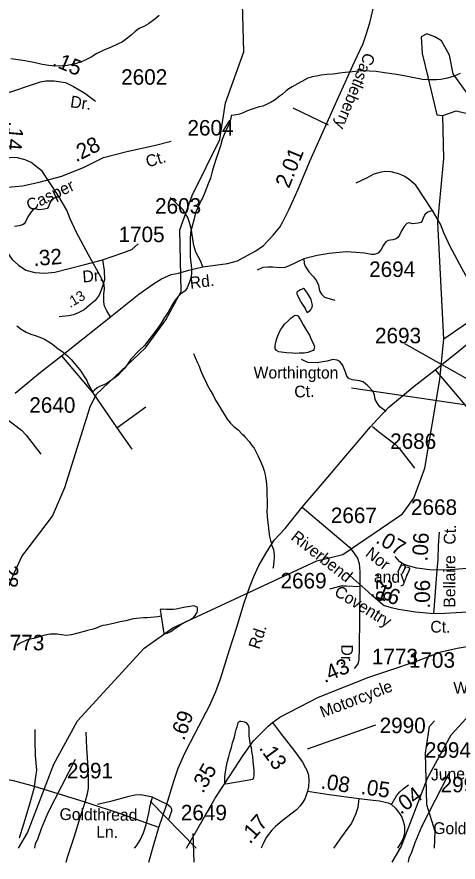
# Model space of a CAD drawing. Extents: x 2169602 to 2449496, y 721995 to 810662.
# Drawn here: x 2419932 to 2423493, y 758895 to 765717 of the extents above; entities that cross this region are included whole.
import ezdxf

# ---------------------------------------------------------------- set-up
doc = ezdxf.new("R2010")
doc.units = 0
doc.layers.add('Default', color=7, linetype='Continuous')

msp = doc.modelspace()

# ---------------------------------------------------------------- linework, layer by layer
at = {"layer": 'Default'}
for p, q in [((2422447.7, 764843.7), (2422162.6, 764980.6)), ((2423961.2, 762523), (2422632.5, 762718.9)), ((2420738.6, 762400.7), (2420972.9, 762570.1)), ((2420738.6, 762400.7), (2420860, 762228.5)), ((2423297.8, 760899.9), (2423324.4, 761252)), ((2422278.9, 759808.3), (2422828.5, 760004.2)), ((2420483.1, 759379.2), (2420073.8, 759504.8)), ((2421380.1, 759007.9), (2421007.5, 759387.7)), ((2421362.5, 758895), (2421356.4, 759126.7))]:
    msp.add_line(p, q, dxfattribs=at)
for points in [[(2420523.2, 762569.6), (2420572.2, 762670.4), (2420970.2, 763046), (2421135.2, 763272.3), (2421259.1, 763499.3), (2421248.2, 763998.2), (2421346.2, 764275), (2421569.1, 764726.4), (2421617.1, 765023.9), (2421764.1, 765434.2), (2421754.3, 765824.8), (2421711.3, 765999.6), (2421710.2, 766275.1), (2421808.2, 766643.8), (2421813.2, 767158.7), (2421876.3, 767793.8), (2421997.3, 768450.6), (2422171.2, 768745.6), (2422359.2, 769260), (2422707.2, 769603.9)], [(2419917.4, 762679.6), (2420123.6, 762848.7), (2420292.5, 762982), (2420464.2, 763117.6), (2420686.6, 763297.1), (2420915.3, 763478.6), (2421035.3, 763562.5), (2421100.7, 763601.5), (2421178.7, 763636.6), (2421236.8, 763649.7), (2421320.1, 763673.7), (2421434.4, 763700.5), (2421630.9, 763725.4), (2421712.4, 763747.1), (2421767.5, 763777.1), (2421862.1, 763827.8), (2421921.6, 763871.7), (2422001.6, 763954.7), (2422055.3, 764019), (2422079.7, 764063.9), (2422130.4, 764165.4), (2422203.1, 764327.3), (2422299.6, 764557.5), (2422527.9, 765068.7), (2422661.1, 765358.5), (2422725.9, 765501.9), (2422752.3, 765574.1), (2422780.6, 765668.7), (2422817.6, 765826.7)], [(2421080.9, 765727.2), (2421045.2, 765698.9), (2420995.4, 765660.6), (2420957.3, 765640.4), (2420919.3, 765622.2), (2420885.7, 765598.1), (2420853.7, 765569.6), (2420818, 765539.8), (2420784.2, 765515.3), (2420740.3, 765493.1), (2420692.3, 765471.1), (2420634.7, 765448.6), (2420576.9, 765420.5), (2420533, 765392.2), (2420493, 765371.9), (2420445.4, 765351.5), (2420391.3, 765335.3), (2420337.4, 765324.8), (2420303.6, 765321), (2420243.5, 765320.4), (2420191.4, 765324.1), (2420135.2, 765333.8), (2420069.6, 765347.4), (2419995.4, 765361.1), (2419943.3, 765370.6), (2419883.4, 765378.4)], [(2423508.8, 765259), (2423461.3, 765238.6), (2423407.1, 765222.5), (2423353.2, 765212), (2423319.4, 765208.2), (2423259.3, 765207.5), (2423207.2, 765211.3), (2423151, 765221), (2423085.4, 765234.6), (2423011.2, 765248.3), (2422959.1, 765257.8), (2422899.2, 765265.6), (2422831.1, 765275), (2422779.1, 765278.9), (2422737.2, 765280.7), (2422687.2, 765278.6), (2422641.5, 765274.1), (2422581.4, 765267.8), (2422535.3, 765261.4), (2422503.5, 765257.2), (2422481.5, 765255.3), (2422433.6, 765252.8), (2422387.4, 765246.8), (2422351.5, 765238.4), (2422315.2, 765232.1), (2422281.8, 765222.2), (2422257.6, 765210), (2422231.8, 765195.7), (2422195.9, 765175.6), (2422153.9, 765151.5), (2422128.4, 765135.5), (2422106.5, 765119.3), (2422072.5, 765090.8), (2422050.3, 765073), (2422016.7, 765046.5), (2421984.7, 765028.6), (2421947, 765010.4), (2421916.8, 764996.3), (2421887.3, 764989.8), (2421847.1, 764977.6), (2421815.3, 764965.4), (2421785.2, 764955.4)], [(2419741, 765072.2), (2419900.4, 765116.3), (2420026.9, 765161.1), (2420123, 765191.6), (2420164.7, 765199.6), (2420233.5, 765201.2), (2420324.8, 765186.8), (2420390.5, 765154.7), (2420480.2, 765100.3), (2420566.6, 765036.2)], [(2421661.7, 764920.9), (2421659.7, 764896.8), (2421650, 764868.7), (2421641.8, 764844.8), (2421626.5, 764816.6), (2421604.5, 764766.5), (2421588.9, 764726.2), (2421575, 764676.4), (2421559.4, 764628), (2421539.7, 764574.2), (2421522.1, 764514), (2421507.9, 764467.9), (2421494.2, 764416), (2421476.8, 764370), (2421449.1, 764300), (2421429.4, 764253.5), (2421417.7, 764231.7), (2421407.9, 764213.3), (2421392.1, 764179.6), (2421375.9, 764143.5), (2421370.4, 764123.3), (2421360.5, 764077.3), (2421350.9, 764037.3), (2421334.9, 763977.3), (2421331.2, 763919.1), (2421329.8, 763869.4), (2421330, 763817.4), (2421331.8, 763785.1), (2421334.3, 763751.5), (2421338.4, 763715.2), (2421340.4, 763681.6), (2421342.9, 763647.5), (2421339, 763621.4), (2421327.1, 763583.4), (2421305.4, 763529.1), (2421289.8, 763507.1), (2421254.1, 763478.9), (2421230.1, 763456.9), (2421210.4, 763430.7), (2421198.3, 763414.7), (2421180.5, 763384.5), (2421168.4, 763362.4), (2421154.4, 763332.5), (2421124.9, 763290.3), (2421091.3, 763236.2), (2421067.7, 763202), (2421016, 763133.6), (2420962.1, 763065.4), (2420914.5, 763019.2), (2420853.2, 762955), (2420803.4, 762882.6), (2420779.4, 762856.6), (2420751.7, 762828.4), (2420723.8, 762804.2), (2420690, 762782.1), (2420662.1, 762760), (2420634.2, 762747.6), (2420600.4, 762733.6), (2420580.5, 762721.6), (2420558.4, 762703.4), (2420544.6, 762689.3)], [(2421785.2, 764955.4), (2421757.7, 764943.3), (2421729.6, 764932.9), (2421703.6, 764927.1), (2421685.7, 764924.9), (2421665.4, 764920.7), (2421661.7, 764920.9)], [(2423377.3, 763117.1), (2423330.4, 764056.3), (2423377.3, 764573.6), (2423370.2, 764919.6)], [(2419741.9, 764331.6), (2419977.3, 764352.4), (2420111.8, 764382.8), (2420294.4, 764430.9), (2420474.5, 764504.5), (2420630.7, 764583), (2420819.7, 764631), (2421039.1, 764679.1), (2421176.8, 764712.7)], [(2420271.5, 764267.9), (2420192.4, 764386.4), (2420136, 764471.1), (2420088, 764510.6), (2420047.1, 764541.7), (2419999.1, 764564.2), (2419938.4, 764579.8), (2419891.8, 764581.2), (2419858, 764575.5), (2419797.3, 764560), (2419739.4, 764529), (2419653.3, 764488)], [(2423287.3, 764155), (2423208.3, 764273.6), (2423151.8, 764358.3), (2423103.8, 764397.8), (2423062.9, 764428.8), (2423014.9, 764451.4), (2422954.2, 764466.9), (2422907.7, 764468.3), (2422873.8, 764462.7), (2422813.1, 764447.2), (2422755.2, 764416.1), (2422669.2, 764375.2)], [(2419741.9, 764331.6), (2419774.7, 764139.4), (2419826, 763918.4), (2419851.6, 763820.7), (2419893.2, 763758.2), (2419944.5, 763711.8), (2420005.3, 763671.8), (2420076.6, 763652.5), (2420156.7, 763649.3), (2420238.3, 763655.7), (2420353.6, 763686.2), (2420481.8, 763718.2), (2420624.3, 763756.6)], [(2420271.5, 764267.9), (2420233.4, 764253.8), (2420210.8, 764236.8), (2420196.7, 764208.6), (2420186.8, 764184.6), (2420175.5, 764170.5), (2420155.7, 764164.8), (2420110.6, 764160.6), (2420083.8, 764166.3), (2420062.6, 764162), (2420041.4, 764136.6), (2420020.3, 764104.2), (2420003.3, 764067.5), (2419990.6, 764047.7), (2419977.9, 764039.2), (2419951.1, 764029.4), (2419913, 764023.7)], [(2420686.6, 763297.1), (2420657.3, 763344.9), (2420639.8, 763383), (2420633.9, 763418.1), (2420633.9, 763480.5), (2420638.8, 763519.6), (2420635.9, 763554.7), (2420614.4, 763608.3), (2420511.4, 763796.5), (2420414, 763977.1), (2420361.8, 764085.8), (2420335, 764157.8), (2420271.5, 764267.9)], [(2421434.4, 763700.5), (2421414.6, 763747.1), (2421376.5, 763817.7), (2421359.6, 763871.3), (2421349.7, 763937.6), (2421341.2, 763995.5), (2421324.3, 764056.2), (2421311.6, 764097.1), (2421270.7, 764163.4), (2421169.1, 764259.4)], [(2423287.3, 764155), (2423249.2, 764140.9), (2423226.6, 764124), (2423212.5, 764095.8), (2423202.6, 764071.8), (2423191.3, 764057.7), (2423171.6, 764052), (2423126.4, 764047.8), (2423099.6, 764053.4), (2423078.4, 764049.2), (2423057.3, 764023.8), (2423036.1, 763991.3), (2423019.2, 763954.6), (2423006.5, 763934.9), (2422993.8, 763926.4), (2422966.9, 763916.5), (2422928.8, 763910.9), (2422910.5, 763901), (2422892.1, 763874.2), (2422872.4, 763838.9), (2422847, 763810.7), (2422817.3, 763799.4), (2422793.3, 763799.4), (2422738.3, 763810.7), (2422670.6, 763816.3), (2422590.1, 763820.6), (2422451.8, 763807.9), (2422355.8, 763790.9), (2422248.6, 763764.1)], [(2423702.4, 763184.3), (2423673.1, 763232.1), (2423655.6, 763270.2), (2423649.7, 763305.3), (2423649.7, 763367.7), (2423654.6, 763406.7), (2423651.7, 763441.9), (2423630.2, 763495.5), (2423527.2, 763683.7), (2423429.8, 763864.3), (2423377.6, 763973), (2423350.8, 764045), (2423287.3, 764155)], [(2420624.3, 763756.6), (2420779.6, 763811.1), (2420861.3, 763838.3), (2420911, 763884.8)], [(2420624.3, 763756.6), (2420637.9, 763668.6), (2420639.5, 763594.9), (2420615.5, 763518), (2420596.3, 763470), (2420564.2, 763426.7), (2420519.4, 763389.9), (2420476.2, 763353.1), (2420426.5, 763329), (2420389.7, 763313), (2420348, 763303.4), (2420272.8, 763295.4)], [(2422248.6, 763764.1), (2422125.8, 763706.2), (2422096.2, 763695), (2422048.2, 763692.1), (2421997.4, 763696.4), (2421957.9, 763697.8), (2421918.3, 763693.5), (2421871.8, 763672.4)], [(2422248.6, 763764.1), (2422251.4, 763730.2), (2422259.9, 763706.2), (2422288.1, 763659.7), (2422327.6, 763618.7), (2422350.2, 763586.3), (2422367.1, 763551), (2422375.6, 763505.8), (2422391.1, 763477.6), (2422415.1, 763455), (2422498.4, 763431)], [(2422277.4, 763486.7), (2422265.1, 763504.8), (2422253, 763518.4), (2422246.6, 763524.6), (2422234.9, 763520.3), (2422220.8, 763514.3), (2422207, 763506.3), (2422197.2, 763500.1), (2422193.1, 763496.2), (2422192.9, 763490.1), (2422192.9, 763482), (2422195.4, 763476), (2422211.4, 763440.3), (2422221.6, 763422.1), (2422233.5, 763404.5), (2422243.8, 763386.4), (2422257.9, 763362.7), (2422263.6, 763350.5), (2422269.8, 763338.6), (2422273.9, 763330.6), (2422283.9, 763336.8), (2422295.8, 763344.8), (2422303.8, 763354.9), (2422307.9, 763358.8), (2422315.3, 763373.1), (2422317.8, 763386.9), (2422315.3, 763401.1), (2422311.4, 763422.7), (2422307.3, 763434.7), (2422301.4, 763446.9), (2422277.4, 763486.7)], [(2423377.3, 763117.1), (2423568.2, 763251), (2423809.4, 763360.9), (2423908.2, 763434.4)], [(2422178.1, 763000.3), (2422155.8, 763002.1), (2422107.6, 763005.7), (2422065.8, 763009.6), (2422046.1, 763013.4), (2422027.6, 763023.5), (2422021.7, 763031.3), (2422017.4, 763041.3), (2422017.6, 763065.2), (2422021.1, 763091.4), (2422031.3, 763121.5), (2422042.8, 763155.5), (2422060.8, 763189.7), (2422076.8, 763213.6), (2422092.8, 763235.5), (2422118.3, 763261.7), (2422142.5, 763286), (2422164.2, 763302.2), (2422174.2, 763306), (2422183.9, 763308.2), (2422196.4, 763306.3), (2422206.2, 763296.3), (2422220.6, 763270.5), (2422242.7, 763232.4), (2422270.8, 763184.7), (2422293, 763146.9), (2422311, 763108.9), (2422327.2, 763079.2), (2422333.6, 763053.1), (2422331.5, 763043.3), (2422329.7, 763033), (2422323.3, 763025.1), (2422315.5, 763021), (2422279.8, 763008.9), (2422249.9, 763002.5), (2422209.9, 763002.4), (2422178.1, 763000.3)], [(2419931.9, 763223.6), (2419968, 763195.8), (2420006.1, 763171.8), (2420044.3, 763156.3), (2420080.2, 763146.4), (2420118.1, 763132.6), (2420156.4, 763115), (2420190.7, 763092.8), (2420220.4, 763075.3), (2420266.8, 763037.5), (2420302.9, 763013.8), (2420340.8, 762982.1), (2420371.1, 762952), (2420399.2, 762916.5), (2420447.8, 762858.4), (2420475.7, 762814.9), (2420496, 762781), (2420506.1, 762757.1), (2420520, 762731.1), (2420532.5, 762711), (2420538.5, 762701.2), (2420544.6, 762689.3)], [(2422235.7, 761761), (2422412.3, 761966.8), (2422603.5, 762192.2), (2422785.9, 762407.8), (2422843.5, 762469.2), (2422933.2, 762566.8), (2423139.4, 762735.8), (2423308.3, 762869.2), (2423480, 763004.8), (2423702.4, 763184.3)], [(2419945.8, 759007.9), (2420017.3, 759131.3), (2420231.2, 759684.6), (2420421.3, 760035), (2420959.4, 760621), (2421191.3, 760786.9), (2422354.3, 761327.4), (2422562.2, 761378.9), (2423044.3, 761706.9), (2423135.4, 761832.9), (2423225.2, 762073.9), (2423346.4, 762789.8), (2423377.3, 763117.1)], [(2424142.8, 762470.4), (2423064.8, 763078.4)], [(2422961.7, 758895), (2423033.2, 759018.4), (2423247, 759571.8), (2423437.1, 759922.2), (2423975.2, 760508.2), (2424207.1, 760674.1), (2425370.1, 761214.5), (2425578.1, 761266.1), (2426060.1, 761594), (2426151.2, 761720.1), (2426241, 761961), (2426362.2, 762676.9), (2426393.2, 763004.3)], [(2420292.5, 762982), (2420545.3, 762683), (2420738.6, 762400.7)], [(2421358.1, 762999.7), (2421372.3, 762967.6), (2421390.5, 762925.9), (2421402.4, 762898.1), (2421414.9, 762865.8), (2421441.2, 762804.3), (2421453.5, 762778.1), (2421471.7, 762742.4), (2421491.8, 762704.6), (2421515.8, 762662.8), (2421535.9, 762622.8), (2421566.7, 762572.8), (2421586.6, 762541), (2421604.6, 762509.4), (2421628.8, 762471.3), (2421653, 762439.7), (2421683.1, 762411.6), (2421717.6, 762384.1), (2421751.4, 762350.2), (2421757.8, 762344.3), (2421775.6, 762324.2), (2421806.2, 762290.4), (2421828.1, 762258.7), (2421846.2, 762234.8), (2421862.6, 762202.7), (2421876.5, 762176.8), (2421890.7, 762147), (2421904.8, 762116.9), (2421916.9, 762085), (2421927.4, 762053.1), (2421935.2, 762021.4), (2421941.3, 761987.2), (2421945.8, 761947.2), (2421950.3, 761905.6), (2421950.3, 761857.3), (2421952.4, 761813.6), (2421952.8, 761767.3), (2421950.9, 761723.4), (2421951.6, 761685.5), (2421953.8, 761655.6), (2421960, 761613.3), (2421966.1, 761563.7), (2421972.3, 761521.8), (2421978.2, 761491.7), (2421986.6, 761465.7), (2421988.5, 761455.7), (2421992.8, 761445.7), (2422003, 761417.8), (2422006.9, 761397.8), (2422008.8, 761365.8), (2422009.2, 761347.9), (2422007.1, 761325.9), (2422003.8, 761298), (2421999.5, 761271.9), (2421997.3, 761264.1)], [(2422913.3, 762532), (2422862.5, 762570.2), (2422842.7, 762597), (2422824.4, 762628), (2422818.7, 762664.7), (2422807.5, 762694.3), (2422765.1, 762739.5), (2422728.4, 762770.6), (2422697.4, 762779), (2422638.1, 762786.1), (2422612.7, 762797.4), (2422595.8, 762815.7), (2422584.5, 762848.2), (2422559.1, 762907.5), (2422537.9, 762935.7), (2422516.7, 762947), (2422481.4, 762951.2), (2422437.7, 762938.5), (2422399.6, 762932.9), (2422355.8, 762924.4), (2422281, 762928.6), (2422230.2, 762951.2)], [(2423308.3, 762869.2), (2423561.1, 762570.2), (2423754.4, 762287.9)], [(2419505.4, 758895), (2419560.2, 759000.7), (2419592.2, 759242.8), (2419860.2, 760451), (2419834.2, 760625.4), (2419767.1, 760751.4), (2419766.1, 760915.5), (2419971.2, 761360.6), (2420220.1, 761686.9), (2420318.1, 761917.8), (2420523.2, 762569.6)], [(2419786, 762524.9), (2419834, 762484), (2419969.5, 762381), (2420007.6, 762340), (2420124.7, 762186.2)], [(2422801.8, 762412.1), (2422849.8, 762371.2), (2422985.3, 762268.1), (2423023.4, 762227.2), (2423140.5, 762073.4)], [(2420996.5, 758895), (2421036.8, 759036.3), (2421079.2, 759174.9), (2421138.7, 759355.3), (2421201.1, 759555.3), (2421233.3, 759651.9), (2421288.9, 759772.9), (2421372.3, 759934.8), (2421488.4, 760162.1), (2421537.7, 760272.3), (2421574.8, 760374.8), (2421647.4, 760607.9), (2421706.5, 760791.3), (2421766, 760986.4), (2421809.4, 761111.3), (2421844.5, 761199.1), (2421884.5, 761288.8), (2421948.4, 761398.1), (2422009.9, 761494.7), (2422097.6, 761587.9), (2422235.7, 761761)], [(2422235.7, 761761), (2422616.2, 761437.1), (2422644, 761403), (2422681, 761347.4), (2422694.7, 761304.5), (2422699.6, 761240.1), (2422699.6, 761116.2), (2422695.7, 760619.6), (2422692.7, 760528.9), (2422684, 760495.7), (2422655.7, 760457.7)], [(2423324.4, 761252), (2423331.7, 761336.8), (2423334.6, 761449.6), (2423344.6, 761557.1)], [(2423324.4, 761252), (2423264.5, 761253.3), (2423159.9, 761266.8), (2423089.5, 761284.9), (2423051.9, 761300.3), (2423023, 761318.4), (2422984.8, 761360.7)], [(2424071.2, 761235.2), (2423773, 761272.1), (2423595.1, 761266.5), (2423432.4, 761253.3), (2423324.4, 761252)], [(2423297.8, 760899.9), (2423149.3, 760913.2), (2423046.5, 760928.7), (2423011.3, 760934.8), (2422956.5, 760946.3), (2422910.8, 760959.8), (2422898, 760963.9), (2422883.1, 760973.3), (2422861.4, 760992.3), (2422807.3, 761039.7), (2422766.2, 761075.4), (2422598.4, 761227)], [(2422699.6, 761116.2), (2422589.1, 761123.3), (2422547.1, 761123.3), (2422455.3, 761098.4)], [(2421096.4, 760878.8), (2421117.3, 760739), (2421135.2, 760741.1), (2421145.2, 760743.3), (2421159.2, 760747.3), (2421175.4, 760757.4), (2421199.1, 760775.7), (2421228.9, 760793.9), (2421254.9, 760811.9), (2421298.4, 760838.2), (2421334.7, 760854.2), (2421360.3, 760872.6), (2421370.4, 760884.5), (2421380.2, 760898.8), (2421386.1, 760908.5), (2421390, 760924.5), (2421390, 760946.8), (2421388, 760952.8), (2421379.8, 760954.4), (2421368.1, 760960.7), (2421362, 760962.4), (2421346, 760960.4), (2421313.8, 760956.3), (2421293.9, 760952), (2421266.2, 760946.1), (2421242.2, 760942), (2421218.2, 760935.9), (2421194.4, 760933.4), (2421158.1, 760933.2), (2421139.9, 760933.1), (2421118.1, 760935.2), (2421104.2, 760934.9), (2421096.4, 760936.9), (2421088.4, 760934.8), (2421096.4, 760878.8)], [(2423749.8, 760927.1), (2423568.2, 760912.3), (2423386, 760900.2), (2423297.8, 760899.9)], [(2421096.4, 760878.8), (2421070.8, 760875), (2421012.7, 760868.8), (2420984.9, 760866.5), (2420954.5, 760866.2), (2420926.6, 760864), (2420898.7, 760860.1), (2420870.6, 760857.8), (2420840.7, 760851.3), (2420812.6, 760843.5), (2420766.7, 760833.4), (2420723, 760822.9), (2420686.7, 760814.6), (2420651.4, 760806.5), (2420625, 760804.4), (2420601.2, 760796.3), (2420579.1, 760786.2), (2420547.3, 760774), (2420503.6, 760763.6), (2420475.5, 760755.7), (2420413.6, 760739.1), (2420373.6, 760728.9), (2420331.8, 760724.7), (2420291.6, 760728.7), (2420257.7, 760734.3), (2420203.6, 760736), (2420157.5, 760727.9), (2420119.9, 760715.7), (2420088, 760705.6), (2420067.9, 760699.2), (2420051.7, 760697.2), (2420027.7, 760691.1), (2420009.6, 760686.9), (2419994.3, 760678.7), (2419964.3, 760664.6), (2419953.9, 760658.4), (2419931.9, 760644.3)], [(2421994.5, 760020.9), (2422054.2, 760064.4), (2422366.5, 760225.9), (2422575.4, 760310.6), (2422771.6, 760386.8), (2422942.4, 760443.2), (2423149.8, 760515.2), (2423355.5, 760593.1), (2423485.7, 760622.5), (2423629.7, 760646.5), (2423817.4, 760664.8), (2424024.8, 760676.1), (2424118.7, 760676.5)], [(2421302.1, 759007.9), (2421393.2, 759166.3), (2421533.8, 759411.6), (2421655.2, 759599.5), (2421755.3, 759751.4), (2421843, 759874.1), (2421959.7, 759991.8), (2421994.5, 760020.9)], [(2421773.9, 759551.1), (2421619.7, 759524.5), (2421615.8, 759528.3), (2421611.9, 759536.2), (2421609.7, 759560.5), (2421611.5, 759582.5), (2421617.2, 759624.3), (2421625, 759668.5), (2421632.8, 759710.3), (2421642.7, 759746.6), (2421652.3, 759778.4), (2421664.2, 759818.8), (2421672.2, 759856.5), (2421687.8, 759902.8), (2421697.4, 759944.8), (2421703.4, 759965), (2421709.1, 759986.8), (2421714.8, 760009), (2421718.9, 760021), (2421725.1, 760029), (2421731.2, 760032.9), (2421741.1, 760033.1), (2421757.3, 760031), (2421769.4, 760027.2), (2421781.1, 760021.3), (2421799.1, 760001.2), (2421805.5, 759981.6), (2421805.5, 759965.4), (2421803.4, 759941.3), (2421805.7, 759913.4), (2421809.8, 759877.4), (2421816.1, 759841.6), (2421822.3, 759821.6), (2421826.4, 759787.4), (2421833, 759747.4), (2421837.1, 759705.9), (2421843.4, 759659.8), (2421845.1, 759629.6), (2421845.5, 759605.6), (2421845.5, 759595.9), (2421841.6, 759575.8), (2421835.4, 759561.7), (2421773.9, 759551.1)], [(2421994.5, 760020.9), (2422060.6, 759936.1), (2422174.9, 759788.2), (2422238.6, 759702.6), (2422263, 759656.1), (2422271.6, 759637.7), (2422285, 759597.1), (2422289.6, 759550.1), (2422286.7, 759502.1), (2422278.7, 759466.5)], [(2423303.1, 759007.9), (2423308.2, 759143), (2423240.3, 759357.5), (2423229.3, 759774.3), (2423262.3, 759990.2), (2423303.3, 760035.2)], [(2420073.8, 759504.8), (2420085.1, 759582.4), (2420092.1, 759636.1), (2420082.2, 759754.6), (2420079.4, 759873.2), (2420080.8, 759964.9)], [(2420483.1, 759379.2), (2420502.8, 759449.8), (2420509.9, 759489.3), (2420509.9, 759551.4), (2420508.5, 759658.6), (2420497.2, 759815.3), (2420491.5, 759943.7)], [(2420073.8, 759504.8), (2419915.7, 759548.6), (2419849.4, 759561.3), (2419691.3, 759576.8), (2419483.9, 759589.5), (2419146.6, 759636.1), (2418757, 759682.6), (2418704.8, 759701), (2418654, 759726.4), (2418512.9, 759823.8)], [(2420077.3, 759007.9), (2420082.4, 759041.8), (2420103.5, 759088.4), (2420130.3, 759166), (2420185.4, 759294.5), (2420295.5, 759510.4), (2420404.1, 759726.3)], [(2423093.1, 758895), (2423098.2, 758929), (2423119.4, 758975.6), (2423146.2, 759053.2), (2423201.2, 759181.6), (2423311.3, 759397.6), (2423420, 759613.5)], [(2420073.8, 759504.8), (2420030, 759343.9), (2419984.9, 759200), (2419951, 759087.1)], [(2422278.7, 759466.5), (2422264.7, 759427), (2422255.4, 759406.1), (2422239.2, 759378.8), (2422218.9, 759349.2), (2422188.7, 759316.7), (2422074.6, 759228.7), (2422019, 759183.6), (2421991.2, 759152.3), (2421963.3, 759116.9), (2421944.8, 759093.2), (2421919.3, 759042.7), (2421907.8, 759016.3), (2421904.7, 759007.9)], [(2422278.7, 759466.5), (2422453.7, 759440.1), (2422692.2, 759409.1)], [(2422954.7, 759360.3), (2422997, 759430.8), (2423023.9, 759461.9), (2423050.7, 759487.3), (2423093, 759518.3)], [(2421028, 759418.4), (2420933.4, 759437.9), (2420887.5, 759436), (2420836.8, 759425.2), (2420686.6, 759385.2), (2420582.2, 759360.8)], [(2420882.2, 759007.9), (2420896.8, 759026.2), (2420929, 759077), (2420955.3, 759131.6), (2420974.9, 759197.9), (2420996.3, 759288.7), (2421007.5, 759353), (2421028, 759418.4)], [(2421028, 759418.4), (2421151.9, 759360.8), (2421173.4, 759340.4), (2421181.2, 759321.8), (2421179.2, 759305.2), (2421152.9, 759232.1)], [(2422692.2, 759409.1), (2422682.8, 759336.6), (2422666.5, 759279.3), (2422632.1, 759208.9), (2422543.8, 759087.8), (2422502.8, 759029.6), (2422487.7, 759007.9)], [(2422692.2, 759409.1), (2422807.8, 759395.7), (2422858.7, 759388.5), (2422904.5, 759379.2), (2422928.3, 759372.2), (2422954.7, 759360.3)], [(2420330.5, 758895), (2420340.5, 758934.6), (2420394.1, 759095.5), (2420456.2, 759298.8), (2420483.1, 759379.2)], [(2421079.2, 759174.9), (2420793.5, 759277.6), (2420483.1, 759379.2)], [(2422954.7, 759360.3), (2422988.3, 759329.2), (2423027.1, 759279.6), (2423040.5, 759257.1), (2423048.4, 759233.7), (2423059.2, 759199.7), (2423061.9, 759174.7), (2423060.1, 759139.7), (2423056.8, 759114), (2423049.3, 759088), (2423039.5, 759065.1), (2423025.1, 759041.3), (2423003, 759007.9)]]:
    msp.add_lwpolyline(points, dxfattribs=at)
msp.add_lwpolyline([(2423370.2, 764919.6), (2423477.9, 764959), (2423580.1, 764935.5), (2423619.4, 764990.4), (2423572.2, 765092.5), (2423454.4, 765257.4), (2423422.9, 765406.6), (2423360, 765524.4), (2423305, 765555.8), (2423242.2, 765579.3), (2423195, 765555.8), (2423202.9, 765422.3), (2423250, 765233.8), (2423320.8, 764927.6)], close=True, dxfattribs=at)

# ---------------------------------------------------------------- texts
for s, height, rotation, p in [('Southmont', 95, 42.55079, (2419520.7, 765518.2)), ('.15', 125, 337.46822, (2420210.7, 765326.5)), ('Castleberry', 95, 247.68346, (2422740.6, 765435.4)), ('Dr.', 95, 351.86444, (2420358.8, 764988.5)), ('.14', 125, 264.95755, (2419865.8, 764876.4)), ('.28', 125, 26.68246, (2420409.8, 764541.9)), ('2.01', 125, 67.84599, (2422128.1, 764327.4)), ('Ct.', 95, 16.85848, (2420988.9, 764500.5)), ('Casper', 95, 25.63275, (2420036.6, 764146.1)), ('.32', 125, 4.48461, (2420069, 763705.2)), ('Dr.', 95, 4.34699, (2420465, 763573)), ('Rd.', 95, 6.97595, (2421333.4, 763522.1)), ('.13', 82.02, 30.48079, (2420361.4, 763365.9)), ('Worthington', 95, 359.92492, (2421842.6, 762798.8)), ('Ct.', 95, 2.34236, (2422173.1, 762643.6)), ('Riverbend', 95, 321.90206, (2422136.6, 761503.9)), ('Ct.', 95, 87.79358, (2423471.1, 761456)), ('.07', 125, 330.11628, (2422820.6, 761477.1)), ('.06', 125, 86.93663, (2423245.8, 761319.8)), ('Nor', 95, 322.05509, (2422737.5, 761371)), ('Bellaire', 95, 89.92753, (2423470.8, 760948.7)), ('.28', 125, 268.16995, (2419821.2, 761342.1)), ('m', 95, 334.7681, (2422994.3, 761243.8)), ('andy', 95, 359.50501, (2422813.5, 761151.2)), ('.28', 125, 268.16995, (2422837, 761229.2)), ('.06', 125, 89.98032, (2423266.7, 760941.2)), ('Coventry', 95, 328.41426, (2422486, 761053.1)), ('.16', 125, 339.53836, (2422779.4, 761046.4)), ('Ct.', 95, 359.50501, (2423269, 760747.5)), ('Rd.', 95, 71.91586, (2421888.9, 760606.4)), ('Dr.', 95, 269.56314, (2422550.2, 760651.7)), ('.43', 125, 23.52343, (2422415.9, 760338.5)), ('Motorcycle', 95, 20.96004, (2422400, 760058.4)), ('Windgate ', 95, 1.79141, (2423457.5, 760253.8)), ('.69', 125, 70.36975, (2421282.4, 759870.4)), ('.13', 125, 306.02739, (2421882.6, 759814.9)), ('.35', 125, 60.18605, (2421434.5, 759443.4)), ('Juneberry', 95, 1.91807, (2423275.4, 759553.2)), ('.08', 125, 351.17365, (2422380.6, 759490)), ('.05', 125, 352.09286, (2422703.8, 759445.2)), ('.04', 125, 36.25386, (2423030.1, 759275)), ('Goldthread', 95, 359.33823, (2420276.1, 759235)), ('.17', 125, 49.05357, (2421813.8, 759035.6)), ('Ln.', 95, 359.33823, (2420572.6, 759092.5)), ('Goldthread', 95, 359.33823, (2423292, 759122.2))]:
    msp.add_text(s, height=height, rotation=rotation, dxfattribs=at).set_placement(p)
for s, p in [('2602', (2420773.9, 765169.3)), ('2604', (2421309.1, 764759.3)), ('2603', (2421047.6, 764128.8)), ('1705', (2420752.7, 763898.6)), ('2694', (2422775.3, 763617.7)), ('2693', (2422822.7, 763082.4)), ('2640', (2420032.7, 762521.5)), ('2686', (2422945, 762230)), ('2668', (2423113.3, 761697.6)), ('2667', (2422466.3, 761631.6)), ('2669', (2422060.2, 761103.9)), ('1773', (2419781.6, 760604.4)), ('1773', (2422797.4, 760491.6)), ('1703', (2423096.7, 760463.5)), ('2990', (2422860.2, 759935.7)), ('2994', (2423225.2, 759737.1)), ('2991', (2420336.6, 759571.1)), ('2991', (2423352.4, 759458.3)), ('2649', (2421255.6, 759232.2))]:
    msp.add_text(s, height=125, dxfattribs=at).set_placement(p)

doc.saveas('drawing.dxf')
